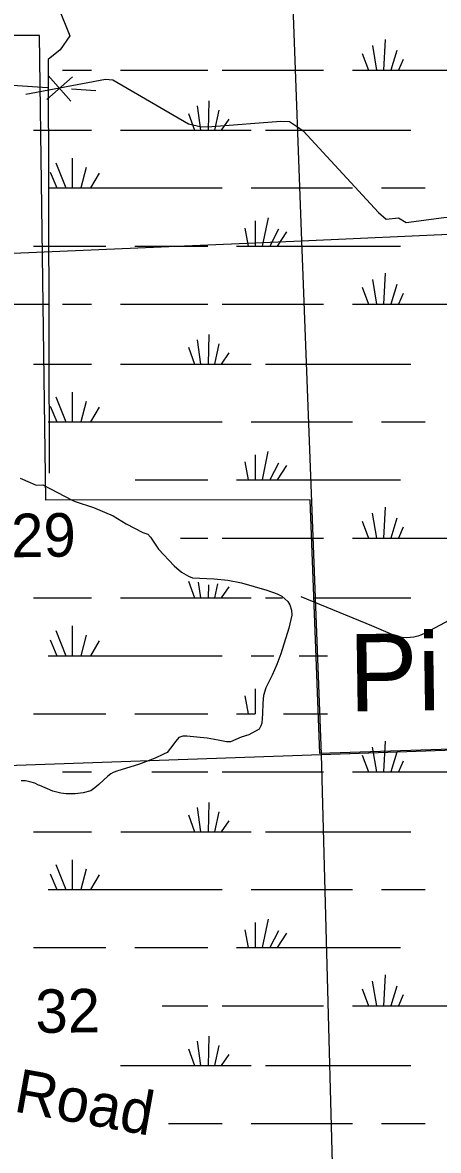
# Model space of a CAD drawing. Extents: x 2480962 to 2688785, y 277103 to 599240.
# Drawn here: x 2586873 to 2591178, y 562676 to 574347 of the extents above; entities that cross this region are included whole.
import ezdxf

# ---------------------------------------------------------------- set-up
doc = ezdxf.new("R2010")
doc.units = 0
for name, color, linetype in [('Level 45', 7, 'Continuous'), ('Local Roads Improved', 7, 'Continuous'), ('Local Roads Related Cells', 7, 'Continuous'), ('National Forest', 7, 'Continuous'), ('Section Lines', 7, 'Continuous'), ('Section Numbers', 7, 'Continuous'), ('Swamps', 7, 'Continuous'), ('Uninventoried Roads and Features', 7, 'Continuous')]:
    doc.layers.add(name, color=color, linetype=linetype)

msp = doc.modelspace()

# ---------------------------------------------------------------- linework, layer by layer
at = {"layer": 'Local Roads Improved'}
msp.add_lwpolyline([(2586848.511, 569632.987), (2586951.128, 569587.38), (2587012.413, 569558.875), (2587083.674, 569561.725), (2587387.248, 569406.375), (2587418.603, 569392.123), (2587606.734, 569327.988), (2587810.542, 569243.899), (2587945.938, 569161.236), (2588118.391, 569071.446), (2588169.7, 569051.493), (2588198.204, 569020.138), (2588280.867, 568898.994), (2588443.344, 568726.541), (2588517.456, 568660.98), (2588590.142, 568618.223), (2588631.474, 568602.546), (2588855.235, 568589.719), (2588997.758, 568575.466), (2589140.281, 568549.812), (2589401.098, 568472.85), (2589509.416, 568434.369), (2589557.874, 568412.99), (2589620.584, 568354.556), (2589639.112, 568321.775), (2589657.64, 568267.617), (2589660.49, 568216.308), (2589629.135, 568079.486), (2589547.897, 567814.394), (2589506.565, 567704.651), (2589456.682, 567594.908), (2589392.547, 567463.787), (2589366.893, 567382.549), (2589361.192, 567304.161), (2589355.491, 567192.993), (2589348.365, 567097.503), (2589338.388, 567070.424), (2589321.285, 567034.793), (2589215.818, 566974.933), (2589134.58, 566953.555), (2589078.996, 566926.475), (2589026.263, 566905.097), (2588984.931, 566905.097), (2588897.992, 566920.774), (2588782.548, 566942.153), (2588678.507, 566953.555), (2588573.04, 566962.106), (2588531.708, 566962.106), (2588491.802, 566947.854), (2588460.446, 566910.798), (2588404.862, 566838.111), (2588369.232, 566795.354), (2588330.751, 566775.401), (2588246.662, 566734.069), (2588071.359, 566669.934), (2587858.999, 566604.373), (2587809.116, 566587.271), (2587786.313, 566574.444), (2587754.958, 566548.789), (2587660.892, 566463.276), (2587619.561, 566429.07), (2587578.229, 566396.29), (2587501.267, 566374.911), (2587415.753, 566364.935), (2587324.538, 566364.935), (2587268.954, 566372.061), (2587187.716, 566394.865), (2587052.319, 566453.299), (2587036.642, 566454.724), (2587001.011, 566476.103), (2586948.277, 566491.78), (2586902.67, 566500.332), (2586858.488, 566501.757)], dxfattribs=at)
at = {"layer": 'Local Roads Related Cells'}
for p, q in [((2587388.963, 573784.151), (2587123.077, 573551.118)), ((2587139.503, 573800.578), (2587372.537, 573534.691)), ((2586382.913, 573725.126), (2587131.29, 573675.848)), ((2587380.75, 573659.421), (2587630.21, 573642.995))]:
    msp.add_line(p, q, dxfattribs=at)
at = {"layer": 'National Forest'}
for points in [[(2587111.988, 569404.867), (2587046.489, 574213.785), (2579713.879, 574213.664)], [(2599782.725, 567107.64), (2589948.507, 566782.869), (2589851.78, 569406.908), (2587111.988, 569404.867)]]:
    msp.add_lwpolyline(points, dxfattribs=at)
at = {"layer": 'Section Lines'}
for p, q in [((2589561.411, 577391.766), (2589761.914, 572088.582)), ((2589761.914, 572088.582), (2595020.252, 572322.097)), ((2584471.327, 571861.913), (2589761.914, 572088.582)), ((2589761.914, 572088.582), (2589962.831, 566773.326)), ((2584642.837, 566585.683), (2595258.892, 566960.124)), ((2589962.831, 566773.326), (2590106.08, 561567.832))]:
    msp.add_line(p, q, dxfattribs=at)
at = {"layer": 'Swamps'}
msp.add_line((2589962.831, 566773.325), (2595260.994, 566956.163), dxfattribs=at)
for points in [[(2590493.688, 574108.71), (2590538.194, 573852.644)], [(2590627.187, 574171.839), (2590608.694, 573852.645)], [(2590389.69, 574027.082), (2590452.694, 573852.642)], [(2590745.94, 574056.776), (2590686.694, 573852.646)], [(2590812.692, 573963.963), (2590764.444, 573852.648)], [(2587286.944, 573852.653), (2587587.694, 573852.658)], [(2587888.194, 573852.663), (2588790.194, 573852.615)], [(2588938.444, 573852.617), (2589988.944, 573852.635)], [(2590289.444, 573852.64), (2590452.694, 573852.642)], [(2590452.694, 573852.642), (2590538.194, 573852.644)], [(2590538.194, 573852.644), (2590608.694, 573852.645)], [(2590608.694, 573852.645), (2590686.694, 573852.646)], [(2590686.694, 573852.646), (2590764.444, 573852.648)], [(2590764.444, 573852.648), (2591339.944, 573852.657)], [(2588801.202, 573537.173), (2588793.709, 573232.855)], [(2588589.705, 573407.293), (2588652.709, 573232.853)], [(2588678.703, 573485.232), (2588715.959, 573232.854)], [(2588905.204, 573440.673), (2588860.709, 573232.856)], [(2589008.956, 573347.86), (2588927.459, 573232.857)], [(2586986.209, 573232.825), (2587587.459, 573232.835)], [(2587888.209, 573232.84), (2588652.709, 573232.853)], [(2588652.709, 573232.853), (2588715.959, 573232.854)], [(2588715.959, 573232.854), (2588793.709, 573232.855)], [(2588793.709, 573232.855), (2588860.709, 573232.856)], [(2588860.709, 573232.856), (2588927.459, 573232.857)], [(2588927.459, 573232.857), (2589239.209, 573232.8)], [(2589387.709, 573232.803), (2590890.709, 573232.827)], [(2587387.216, 572943.327), (2587387.223, 572635.26)], [(2587216.467, 572895.074), (2587320.473, 572635.259)], [(2587531.968, 572846.828), (2587476.223, 572635.262)], [(2587156.969, 572798.571), (2587227.473, 572635.258)], [(2587665.469, 572787.454), (2587576.473, 572635.263)], [(2587138.473, 572635.256), (2587227.473, 572635.258)], [(2587227.473, 572635.258), (2587320.473, 572635.259)], [(2587320.473, 572635.259), (2587387.223, 572635.26)], [(2587387.223, 572635.26), (2587476.223, 572635.262)], [(2587476.223, 572635.262), (2587576.473, 572635.263)], [(2587576.473, 572635.263), (2588938.473, 572635.286)], [(2589239.223, 572635.291), (2590289.473, 572635.308)], [(2590590.223, 572635.313), (2591039.223, 572635.257)], [(2589279.981, 572293.848), (2589279.988, 572034.032)], [(2589413.731, 572327.226), (2589354.238, 572034.033)], [(2589172.483, 572219.595), (2589209.488, 572034.03)], [(2589521.233, 572208.475), (2589432.238, 572034.034)], [(2589606.484, 572182.476), (2589509.988, 572034.035)], [(2586986.237, 572033.994), (2587735.987, 572034.006)], [(2588036.737, 572034.011), (2588789.988, 572034.024)], [(2589086.988, 572034.028), (2589209.488, 572034.03)], [(2589209.488, 572034.03), (2589279.988, 572034.032)], [(2589279.988, 572034.032), (2589354.238, 572034.033)], [(2589354.238, 572034.033), (2589432.238, 572034.034)], [(2589432.238, 572034.034), (2589509.988, 572034.035)], [(2589509.988, 572034.035), (2590786.738, 572033.993)], [(2590493.746, 571688.858), (2590538.252, 571432.792)], [(2590627.245, 571751.924), (2590608.752, 571432.793)], [(2590389.748, 571607.23), (2590452.752, 571432.791)], [(2590745.997, 571636.924), (2590686.752, 571432.732)], [(2590812.749, 571544.11), (2590764.502, 571432.733)], [(2586563.251, 571432.79), (2587138.502, 571432.737)], [(2587287.002, 571432.739), (2587587.502, 571432.744)], [(2587888.252, 571432.749), (2588790.002, 571432.764)], [(2588938.502, 571432.766), (2589989.002, 571432.783)], [(2590289.502, 571432.788), (2590452.752, 571432.791)], [(2590452.752, 571432.791), (2590538.252, 571432.792)], [(2590538.252, 571432.792), (2590608.752, 571432.793)], [(2590608.752, 571432.793), (2590686.752, 571432.732)], [(2590686.752, 571432.732), (2590764.502, 571432.733)], [(2590764.502, 571432.733), (2591339.752, 571432.742)], [(2588678.761, 571065.318), (2588715.767, 570812.94)], [(2588801.259, 571117.259), (2588793.767, 570812.941)], [(2588589.762, 570987.378), (2588652.767, 570812.939)], [(2588905.262, 571020.759), (2588860.517, 570812.942)], [(2589009.014, 570928.009), (2588927.517, 570812.943)], [(2586986.266, 570812.975), (2587587.516, 570812.921)], [(2587888.266, 570812.926), (2588652.767, 570812.939)], [(2588652.767, 570812.939), (2588715.767, 570812.94)], [(2588715.767, 570812.94), (2588793.767, 570812.941)], [(2588793.767, 570812.941), (2588860.517, 570812.942)], [(2588860.517, 570812.942), (2588927.517, 570812.943)], [(2588927.517, 570812.943), (2589239.267, 570812.948)], [(2589387.517, 570812.95), (2590890.767, 570812.975)], [(2587216.524, 570475.223), (2587320.28, 570215.408)], [(2587387.273, 570523.477), (2587387.28, 570215.409)], [(2587157.027, 570378.721), (2587227.53, 570215.406)], [(2587532.025, 570426.977), (2587476.28, 570215.41)], [(2587665.527, 570367.541), (2587576.531, 570215.412)], [(2587138.53, 570215.405), (2587227.53, 570215.406)], [(2587227.53, 570215.406), (2587320.28, 570215.408)], [(2587320.28, 570215.408), (2587387.28, 570215.409)], [(2587387.28, 570215.409), (2587476.28, 570215.41)], [(2587476.28, 570215.41), (2587576.531, 570215.412)], [(2587576.531, 570215.412), (2588938.531, 570215.372)], [(2589239.281, 570215.376), (2590289.531, 570215.393)], [(2590590.031, 570215.398), (2591039.281, 570215.405)], [(2589413.538, 569907.374), (2589354.295, 569614.118)], [(2589172.291, 569799.744), (2589209.545, 569614.116)], [(2589280.039, 569873.933), (2589280.045, 569614.117)], [(2589521.291, 569788.561), (2589432.295, 569614.12)], [(2589606.542, 569762.625), (2589510.045, 569614.121)], [(2588036.795, 569614.159), (2588790.045, 569614.109)], [(2589087.045, 569614.114), (2589209.545, 569614.116)], [(2589209.545, 569614.116), (2589280.045, 569614.117)], [(2589280.045, 569614.117), (2589354.295, 569614.118)], [(2589354.295, 569614.118), (2589432.295, 569614.12)], [(2589432.295, 569614.12), (2589510.045, 569614.121)], [(2589510.045, 569614.121), (2590786.796, 569614.141)], [(2590627.302, 569332.071), (2590608.81, 569012.879)], [(2590389.806, 569187.315), (2590452.81, 569012.876)], [(2590493.554, 569268.943), (2590538.31, 569012.878)], [(2590746.055, 569217.009), (2590686.56, 569012.88)], [(2590812.807, 569124.196), (2590764.56, 569012.881)], [(2588508.003, 569012.864), (2588790.059, 569012.85)], [(2588938.559, 569012.852), (2589988.81, 569012.869)], [(2590289.56, 569012.874), (2590452.81, 569012.876)], [(2590452.81, 569012.876), (2590538.31, 569012.878)], [(2590538.31, 569012.878), (2590608.81, 569012.879)], [(2590608.81, 569012.879), (2590686.56, 569012.88)], [(2590686.56, 569012.88), (2590764.56, 569012.881)], [(2590764.56, 569012.881), (2591339.81, 569012.89)], [(2588589.82, 568567.526), (2588652.824, 568393.087)], [(2588691.991, 568555.625), (2588715.824, 568393.088)], [(2588797.153, 568528.293), (2588793.824, 568393.09)], [(2588891.925, 568539.517), (2588860.574, 568393.091)], [(2589009.071, 568508.095), (2588927.324, 568393.092)], [(2586986.324, 568393.061), (2587587.574, 568393.071)], [(2587888.324, 568393.075), (2588652.824, 568393.087)], [(2588652.824, 568393.087), (2588715.824, 568393.088)], [(2588715.824, 568393.088), (2588793.824, 568393.09)], [(2588793.824, 568393.09), (2588860.574, 568393.091)], [(2588860.574, 568393.091), (2588927.324, 568393.092)], [(2588927.324, 568393.092), (2589239.324, 568393.034)], [(2589387.574, 568393.036), (2589563.254, 568393.039)], [(2589879.543, 568393.044), (2590890.825, 568393.06)], [(2587216.582, 568055.309), (2587320.338, 567795.494)], [(2587387.081, 568103.563), (2587387.088, 567795.495)], [(2587157.084, 567958.807), (2587227.588, 567795.492)], [(2587531.833, 568007.063), (2587476.338, 567795.496)], [(2587665.584, 567947.69), (2587576.588, 567795.498)], [(2587138.588, 567795.491), (2587227.588, 567795.492)], [(2587227.588, 567795.492), (2587320.338, 567795.494)], [(2587320.338, 567795.494), (2587387.088, 567795.495)], [(2587387.088, 567795.495), (2587476.338, 567795.496)], [(2587476.338, 567795.496), (2587576.588, 567795.498)], [(2587576.588, 567795.498), (2588938.588, 567795.519)], [(2589239.088, 567795.524), (2589474.486, 567795.528)], [(2589735.286, 567795.532), (2590029.021, 567795.537)], [(2589280.097, 567454.082), (2589280.103, 567194.265)], [(2589172.348, 567379.829), (2589209.603, 567194.264)], [(2586986.352, 567194.229), (2587736.102, 567194.241)], [(2588036.602, 567194.245), (2588790.103, 567194.257)], [(2589087.103, 567194.262), (2589209.603, 567194.264)], [(2589209.603, 567194.264), (2589280.103, 567194.265)], [(2589572.684, 567194.267), (2590029.035, 567194.252)], [(2590627.36, 566912.157), (2590608.618, 566593.026)], [(2590389.863, 566767.463), (2590452.867, 566593.024)], [(2590493.611, 566849.091), (2590538.118, 566593.025)], [(2590746.113, 566797.157), (2590686.618, 566592.965)], [(2590812.865, 566704.344), (2590764.618, 566592.966)], [(2587287.116, 566592.974), (2587587.616, 566592.979)], [(2588212.431, 566592.988), (2588790.117, 566592.998)], [(2588938.617, 566593), (2589988.867, 566593.016)], [(2590289.617, 566593.021), (2590452.867, 566593.024)], [(2590452.867, 566593.024), (2590538.118, 566593.025)], [(2590538.118, 566593.025), (2590608.618, 566593.026)], [(2590608.618, 566593.026), (2590686.618, 566592.965)], [(2590686.618, 566592.965), (2590764.618, 566592.966)], [(2590764.618, 566592.966), (2591339.868, 566592.975)], [(2588801.374, 566277.493), (2588793.882, 565973.176)], [(2588678.876, 566225.553), (2588715.882, 565973.174)], [(2588905.127, 566180.993), (2588860.632, 565973.177)], [(2588589.627, 566147.612), (2588652.882, 565973.173)], [(2589009.129, 566088.243), (2588927.382, 565973.178)], [(2586986.381, 565973.209), (2587587.631, 565973.157)], [(2587888.381, 565973.161), (2588652.882, 565973.173)], [(2588652.882, 565973.173), (2588715.882, 565973.174)], [(2588715.882, 565973.174), (2588793.882, 565973.176)], [(2588793.882, 565973.176), (2588860.632, 565973.177)], [(2588860.632, 565973.177), (2588927.382, 565973.178)], [(2588927.382, 565973.178), (2589239.132, 565973.183)], [(2589387.632, 565973.185), (2590890.882, 565973.208)], [(2587216.389, 565635.458), (2587320.395, 565375.643)], [(2587387.138, 565683.711), (2587387.145, 565375.644)], [(2587531.89, 565587.212), (2587476.395, 565375.645)], [(2587157.141, 565538.955), (2587227.645, 565375.642)], [(2587665.642, 565527.776), (2587576.395, 565375.647)], [(2587138.645, 565375.64), (2587227.645, 565375.642)], [(2587227.645, 565375.642), (2587320.395, 565375.643)], [(2587320.395, 565375.643), (2587387.145, 565375.644)], [(2587387.145, 565375.644), (2587476.395, 565375.645)], [(2587476.395, 565375.645), (2587576.395, 565375.647)], [(2587576.395, 565375.647), (2588938.646, 565375.605)], [(2589239.146, 565375.61), (2590289.646, 565375.626)], [(2590590.147, 565375.631), (2591039.147, 565375.638)], [(2589280.154, 565034.168), (2589280.16, 564774.351)], [(2589413.653, 565067.608), (2589354.16, 564774.352)], [(2589172.406, 564959.977), (2589209.66, 564774.35)], [(2589521.406, 564948.795), (2589432.16, 564774.353)], [(2589606.657, 564922.858), (2589510.16, 564774.354)], [(2586986.409, 564774.378), (2587736.16, 564774.39)], [(2588036.66, 564774.394), (2588790.16, 564774.343)], [(2589087.16, 564774.348), (2589209.66, 564774.35)], [(2589209.66, 564774.35), (2589280.16, 564774.351)], [(2589280.16, 564774.351), (2589354.16, 564774.352)], [(2589354.16, 564774.352), (2589432.16, 564774.353)], [(2589432.16, 564774.353), (2589510.16, 564774.354)], [(2589510.16, 564774.354), (2590786.911, 564774.374)], [(2590493.669, 564429.177), (2590538.175, 564173.11)], [(2590627.418, 564492.305), (2590608.675, 564173.111)], [(2590389.671, 564347.549), (2590452.925, 564173.109)], [(2590746.17, 564377.242), (2590686.675, 564173.113)], [(2588317.02, 564173.109), (2588790.174, 564173.083)], [(2588938.675, 564173.086), (2589988.925, 564173.102)], [(2590289.675, 564173.106), (2590452.925, 564173.109)], [(2590452.925, 564173.109), (2590538.175, 564173.11)], [(2590538.175, 564173.11), (2590608.675, 564173.111)], [(2590608.675, 564173.111), (2590686.675, 564173.113)], [(2590686.675, 564173.113), (2590764.675, 564173.114)], [(2590812.923, 564284.429), (2590764.675, 564173.114)], [(2590764.675, 564173.114), (2591339.926, 564173.123)], [(2588801.182, 563857.641), (2588793.939, 563553.323)], [(2588589.685, 563727.761), (2588652.939, 563553.321)], [(2588678.933, 563805.701), (2588715.939, 563553.322)], [(2588905.184, 563761.141), (2588860.689, 563553.324)], [(2589009.187, 563668.329), (2588927.439, 563553.325)], [(2587888.189, 563553.309), (2588652.939, 563553.321)], [(2588652.939, 563553.321), (2588715.939, 563553.322)], [(2588715.939, 563553.322), (2588793.939, 563553.323)], [(2588793.939, 563553.323), (2588860.689, 563553.324)], [(2588860.689, 563553.324), (2588927.439, 563553.325)], [(2588927.439, 563553.325), (2589239.189, 563553.268)], [(2589387.689, 563553.27), (2590890.94, 563553.294)], [(2587531.948, 563167.298), (2587528.198, 563152.486)], [(2588381.953, 562955.745), (2588938.703, 562955.754)], [(2589239.204, 562955.759), (2590289.704, 562955.775)], [(2590590.204, 562955.779), (2591039.204, 562955.723)]]:
    msp.add_lwpolyline(points, dxfattribs=at)
at = {"layer": 'Uninventoried Roads and Features'}
for p, q in [((2590487.677, 568102.627), (2589757.326, 568404.695)), ((2591668.008, 568362.844), (2591039.854, 568027.392)), ((2590706.975, 568011.373), (2590487.677, 568102.627))]:
    msp.add_line(p, q, dxfattribs=at)
for points in [[(2586763.992, 574851.666), (2587042.79, 574755.852), (2587247.809, 574491.552), (2587360.772, 574210.896), (2587261.218, 574064.812), (2587137.089, 573964.362), (2587148.173, 569683.527)], [(2586907.291, 573605.536), (2587729.728, 573762.212), (2587807.101, 573754.923), (2588590.969, 573297.715), (2588724.945, 573268.97), (2588830.914, 573272.222), (2589546.623, 573327.049), (2589637.361, 573324.036), (2589718.176, 573268.533), (2589779.3, 573225.954), (2590556.098, 572380.034), (2590635.351, 572312.885), (2590766.125, 572324.631), (2590842.784, 572278.663), (2591234.622, 572329.347), (2591488.888, 572339.085), (2591730.88, 572309.79), (2591832.344, 572272.315), (2591881.301, 572248.691), (2591927.072, 572203.708), (2591981.095, 572141.584), (2592675.547, 571706.757), (2593481.341, 571717.962)], [(2591039.854, 568027.392), (2591002.962, 568010.108), (2590964.465, 567996.775), (2590924.784, 567987.538), (2590884.356, 567982.5), (2590843.622, 567981.716), (2590803.03, 567985.194), (2590763.024, 567992.896), (2590724.042, 568004.738), (2590706.975, 568011.373)]]:
    msp.add_lwpolyline(points, dxfattribs=at)

# ---------------------------------------------------------------- texts
at = {"layer": 'Level 45'}
msp.add_text('Pinhook', height=800, rotation=0.8220889, dxfattribs=at).set_placement((2590254.547, 567217.511))
at = {"layer": 'Section Numbers'}
for s, rotation, p in [('29', 0.8221, (2586757.5, 568813.041)), ('32', 0.8220694, (2587008.517, 563890.543))]:
    msp.add_text(s, height=450, rotation=rotation, dxfattribs=at).set_placement(p)
at = {"layer": 'Uninventoried Roads and Features'}
msp.add_text('Road', height=450, rotation=349.8760889, dxfattribs=at).set_placement((2586770.099, 563081.349))

doc.saveas('drawing.dxf')
